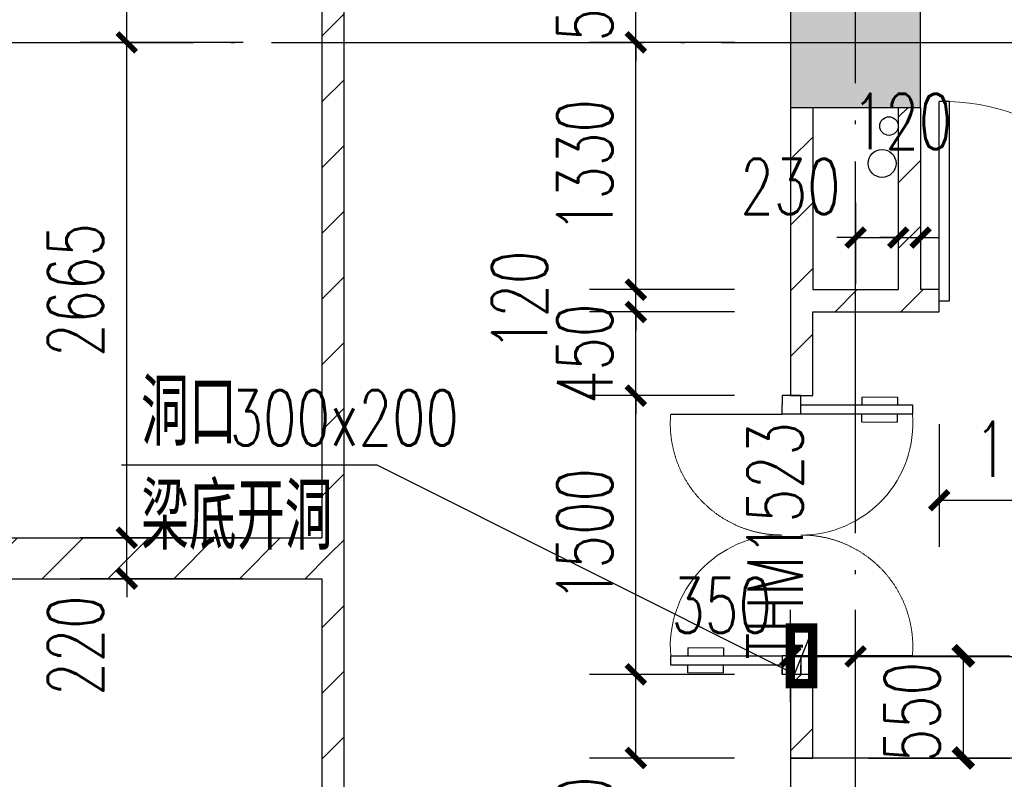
# Model space of a CAD drawing. Extents: x 797781 to 1255204, y 21234 to 1024248.
# Tile 689 of 1056: x 925613 to 930908, y 773867 to 777954. Entities that reach past the tile are written whole.
import ezdxf

# ---------------------------------------------------------------- set-up
doc = ezdxf.new("R2010")
doc.units = 0
doc.header["$LTSCALE"] = 1000
doc.header["$MEASUREMENT"] = 0
doc.linetypes.add('230303生产综合楼-平面图_t8$0$DASHED2', pattern=[0.375, 0.25, -0.125])
doc.linetypes.add('230303生产综合楼-平面图_t8$0$DOTE', pattern=[2.42, 2, -0.2, 0.02, -0.2])
for name, color, linetype in [('230303生产综合楼-平面图_t8$0$COLUMN', 40, 'Continuous'), ('230303生产综合楼-平面图_t8$0$DOOR_FIRE', 4, 'Continuous'), ('230303生产综合楼-平面图_t8$0$DOTE', 1, '230303生产综合楼-平面图_t8$0$DOTE'), ('230303生产综合楼-平面图_t8$0$PUB_DIM', 3, 'Continuous'), ('230303生产综合楼-平面图_t8$0$PUB_HATCH', 8, 'Continuous'), ('230303生产综合楼-平面图_t8$0$STAIR', 2, 'Continuous'), ('230303生产综合楼-平面图_t8$0$VPIPE-雨水', 4, 'Continuous'), ('230303生产综合楼-平面图_t8$0$VRV-PIPE', 1, 'Continuous'), ('230303生产综合楼-平面图_t8$0$WALL', 40, 'Continuous'), ('230303生产综合楼-平面图_t8$0$WALL-MOVE', 6, 'Continuous'), ('230303生产综合楼-平面图_t8$0$WINDOW', 4, 'Continuous'), ('230303生产综合楼-平面图_t8$0$WINDOW_TEXT', 7, 'Continuous'), ('230303生产综合楼-平面图_t8$0$水管', 4, 'Continuous'), ('DIM_LEAD', 3, 'Continuous'), ('PUB_DIM', 3, 'Continuous'), ('PUB_HATCH', 8, 'Continuous'), ('PUB_TEXT', 7, 'Continuous'), ('电气洞口', 6, 'Continuous')]:
    doc.layers.add(name, color=color, linetype=linetype)
doc.styles.add('230303生产综合楼-平面图_T8$0$_TCH_DIM_T3', font='SIMPLEX', dxfattribs={"width": 0.705882, "bigfont": 'GBCBIG'})
doc.styles.add('230303生产综合楼-平面图_t8$0$_TCH_WINDOW', font='SIMPLEX', dxfattribs={"height": 3.5, "bigfont": 'GBCBIG'})
doc.styles.add('_TCH_DIM', font='SIMPLEX', dxfattribs={"bigfont": 'GBCBIG'})
doc.styles.add('_TCH_DIM_T3', font='SIMPLEX', dxfattribs={"width": 0.705882, "bigfont": 'GBCBIG'})
doc.dimstyles.new('230303生产综合楼-平面图_T8$0$_TCH_ARCH&&100', dxfattribs={"dimtxt": 297.5, "dimasz": 100, "dimexe": 250, "dimexo": 300, "dimgap": 126.25, "dimtad": 1, "dimdec": 0, "dimzin": 0, "dimdsep": 46, "dimtxsty": '230303生产综合楼-平面图_T8$0$_TCH_DIM_T3', "dimblk": '230303生产综合楼-平面图_t8$0$_ArchTick', "dimcen": 0.09, "dimclrt": 7, "dimazin": 2, "dimtfac": 1, "dimtdec": 0, "dimtix": 1, "dimtmove": 2, "dimatfit": 3, "dimfxl": 1, "dimtolj": 1, "dimtzin": 0, "dimarcsym": 0})
doc.dimstyles.new('_TCH_ARCH&&100', dxfattribs={"dimtxt": 297.5, "dimasz": 100, "dimexe": 250, "dimexo": 300, "dimgap": 126.25, "dimtad": 1, "dimdec": 0, "dimzin": 0, "dimdsep": 46, "dimtxsty": '_TCH_DIM_T3', "dimblk": 'ARCHTICK', "dimcen": 0.09, "dimclrt": 7, "dimazin": 2, "dimtfac": 1, "dimtdec": 0, "dimtix": 1, "dimtmove": 2, "dimatfit": 3, "dimfxl": 1, "dimtolj": 1, "dimtzin": 0, "dimarcsym": 0})
pattern_1 = [(45, (0, 179.5), (-176.776766, 176.776766), [])]

# ---------------------------------------------------------------- blocks, each defined once
blk = doc.blocks.new('_ArchTick')
at = {"color": 0, "linetype": 'ByBlock', "const_width": 0.4}
blk.add_lwpolyline([(-0.5, -0.5), (0.5, 0.5)], dxfattribs=at)
blk = doc.blocks.new('*D6739')
at = {"layer": 'Defpoints', "color": 0, "transparency": 16777216}
for p in [(825407.1, 581265.6), (826216.9, 581265.6), (825407.1, 580716)]:
    blk.add_point(p, dxfattribs=at)
at = {"layer": 'PUB_DIM', "color": 0, "lineweight": -2, "transparency": 16777216}
for p, q in [((825707.1, 581265.6), (826466.9, 581265.6)), ((826216.9, 580716), (826216.9, 581265.6)), ((825707.1, 580716), (826466.9, 580716))]:
    blk.add_line(p, q, dxfattribs=at)
at = {"layer": 'PUB_DIM', "color": 0, "lineweight": -2, "transparency": 16777216, "xscale": 100, "yscale": 100, "zscale": 100}
for p, rotation in [((826216.9, 581265.6), 90), ((826216.9, 580716), 270)]:
    blk.add_blockref('_ArchTick', p, dxfattribs=dict(at, rotation=rotation))
at = {"layer": 'PUB_DIM', "color": 7, "transparency": 16777216, "insert": (825941.9, 580963.2), "char_height": 297.5, "attachment_point": 5, "rotation": 90, "style": '_TCH_DIM_T3'}
blk.add_mtext('\\A1;550', dxfattribs=at)
blk = doc.blocks.new('230303生产综合楼-平面图_t8$0$10-XHS')
at = {"layer": '230303生产综合楼-平面图_t8$0$VPIPE-雨水'}
blk.add_circle((1058746.6, 572998.7), 75, dxfattribs=at)
blk = doc.blocks.new('230303生产综合楼-平面图_t8$0$LMJ')
at = {"layer": '230303生产综合楼-平面图_t8$0$VRV-PIPE', "color": 2, "linetype": 'Continuous'}
blk.add_circle((1067801, 183978), 50, dxfattribs=at)
blk = doc.blocks.new('230303生产综合楼-平面图_t8$0$_ArchTick')
at = {"color": 0, "linetype": 'ByBlock', "const_width": 0.3}
blk.add_lwpolyline([(-0.5, -0.5), (0.5, 0.5)], dxfattribs=at)
blk = doc.blocks.new('*D6237')
at = {"layer": '230303生产综合楼-平面图_t8$0$PUB_DIM', "color": 0, "lineweight": -2, "transparency": 16777216}
for p, q in [((756298.3, 188198.9), (756298.3, 188695.4)), ((756648.3, 188198.9), (756648.3, 188695.4)), ((756298.3, 188445.4), (756648.3, 188445.4))]:
    blk.add_line(p, q, dxfattribs=at)
at = {"layer": 'Defpoints', "color": 0, "transparency": 16777216}
for p in [(756648.3, 188445.4), (756298.3, 187898.9), (756648.3, 187898.9)]:
    blk.add_point(p, dxfattribs=at)
at = {"layer": '230303生产综合楼-平面图_t8$0$PUB_DIM', "color": 0, "lineweight": -2, "transparency": 16777216, "xscale": 100, "yscale": 100, "zscale": 100, "rotation": 180}
blk.add_blockref('230303生产综合楼-平面图_t8$0$_ArchTick', (756298.3, 188445.4), dxfattribs=at)
at = {"layer": '230303生产综合楼-平面图_t8$0$PUB_DIM', "color": 0, "lineweight": -2, "transparency": 16777216, "xscale": 100, "yscale": 100, "zscale": 100}
blk.add_blockref('230303生产综合楼-平面图_t8$0$_ArchTick', (756648.3, 188445.4), dxfattribs=at)
at = {"layer": '230303生产综合楼-平面图_t8$0$PUB_DIM', "color": 7, "transparency": 16777216, "insert": (755928.3, 188720.4), "char_height": 297.5, "attachment_point": 5, "style": '230303生产综合楼-平面图_T8$0$_TCH_DIM_T3'}
blk.add_mtext('\\A1;350', dxfattribs=at)
blk = doc.blocks.new('*D6238')
at = {"layer": '230303生产综合楼-平面图_t8$0$PUB_DIM', "color": 0, "lineweight": -2, "transparency": 16777216}
for p, q in [((756648.3, 188198.9), (756648.3, 188695.4)), ((761113.3, 188198.9), (761113.3, 188695.4)), ((756648.3, 188445.4), (761113.3, 188445.4))]:
    blk.add_line(p, q, dxfattribs=at)
at = {"layer": 'Defpoints', "color": 0, "transparency": 16777216}
for p in [(761113.3, 188445.4), (756648.3, 187898.9), (761113.3, 187898.9)]:
    blk.add_point(p, dxfattribs=at)
at = {"layer": '230303生产综合楼-平面图_t8$0$PUB_DIM', "color": 0, "lineweight": -2, "transparency": 16777216, "xscale": 100, "yscale": 100, "zscale": 100, "rotation": 180}
blk.add_blockref('230303生产综合楼-平面图_t8$0$_ArchTick', (756648.3, 188445.4), dxfattribs=at)
at = {"layer": '230303生产综合楼-平面图_t8$0$PUB_DIM', "color": 0, "lineweight": -2, "transparency": 16777216, "xscale": 100, "yscale": 100, "zscale": 100}
blk.add_blockref('230303生产综合楼-平面图_t8$0$_ArchTick', (761113.3, 188445.4), dxfattribs=at)
at = {"layer": '230303生产综合楼-平面图_t8$0$PUB_DIM', "color": 7, "transparency": 16777216, "insert": (758880.8, 188720.4), "char_height": 297.5, "attachment_point": 5, "style": '230303生产综合楼-平面图_T8$0$_TCH_DIM_T3'}
blk.add_mtext('\\A1;4465', dxfattribs=at)
blk = doc.blocks.new('230303生产综合楼-平面图_t8$0$$DorLib2D$00000001')
for p, q in [((0.45, 0.975), (0.5, 0.975)), ((0.45, 0), (0.45, 0.975)), ((0.5, 0), (0.5, 0.975)), ((0.5, 0), (0.45, 0))]:
    blk.add_line(p, q)
at = {"lineweight": 13}
blk.add_arc((0.475, 0), 0.975, 91.4693, 180, dxfattribs=at)
blk = doc.blocks.new('*D4652')
at = {"layer": '230303生产综合楼-平面图_t8$0$PUB_DIM', "color": 0, "lineweight": -2, "transparency": 16777216}
for p, q in [((926814.8, 779131.3), (925938.9, 779131.3)), ((926188.9, 777831.3), (926188.9, 779131.3)), ((926814.8, 777831.3), (925938.9, 777831.3))]:
    blk.add_line(p, q, dxfattribs=at)
at = {"layer": 'Defpoints', "color": 0, "transparency": 16777216}
for p in [(926188.9, 779131.3), (927114.8, 779131.3), (927114.8, 777831.3)]:
    blk.add_point(p, dxfattribs=at)
at = {"layer": '230303生产综合楼-平面图_t8$0$PUB_DIM', "color": 0, "lineweight": -2, "transparency": 16777216, "xscale": 100, "yscale": 100, "zscale": 100}
for p, rotation in [((926188.9, 779131.3), 90), ((926188.9, 777831.3), 270)]:
    blk.add_blockref('230303生产综合楼-平面图_t8$0$_ArchTick', p, dxfattribs=dict(at, rotation=rotation))
at = {"layer": '230303生产综合楼-平面图_t8$0$PUB_DIM', "color": 7, "transparency": 16777216, "insert": (925913.9, 778481.3), "char_height": 297.5, "attachment_point": 5, "rotation": 90, "style": '230303生产综合楼-平面图_T8$0$_TCH_DIM_T3'}
blk.add_mtext('\\A1;1300', dxfattribs=at)
blk = doc.blocks.new('*D4653')
at = {"layer": '230303生产综合楼-平面图_t8$0$PUB_DIM', "color": 0, "lineweight": -2, "transparency": 16777216}
for p, q in [((926814.8, 777831.3), (925938.9, 777831.3)), ((926188.9, 775166.3), (926188.9, 777831.3)), ((926814.8, 775166.3), (925938.9, 775166.3))]:
    blk.add_line(p, q, dxfattribs=at)
at = {"layer": 'Defpoints', "color": 0, "transparency": 16777216}
for p in [(926188.9, 777831.3), (927114.8, 777831.3), (927114.8, 775166.3)]:
    blk.add_point(p, dxfattribs=at)
at = {"layer": '230303生产综合楼-平面图_t8$0$PUB_DIM', "color": 0, "lineweight": -2, "transparency": 16777216, "xscale": 100, "yscale": 100, "zscale": 100}
for p, rotation in [((926188.9, 777831.3), 90), ((926188.9, 775166.3), 270)]:
    blk.add_blockref('230303生产综合楼-平面图_t8$0$_ArchTick', p, dxfattribs=dict(at, rotation=rotation))
at = {"layer": '230303生产综合楼-平面图_t8$0$PUB_DIM', "color": 7, "transparency": 16777216, "insert": (925913.9, 776498.8), "char_height": 297.5, "attachment_point": 5, "rotation": 90, "style": '230303生产综合楼-平面图_T8$0$_TCH_DIM_T3'}
blk.add_mtext('\\A1;2665', dxfattribs=at)
blk = doc.blocks.new('*D4654')
at = {"layer": '230303生产综合楼-平面图_t8$0$PUB_DIM', "color": 0, "lineweight": -2, "transparency": 16777216}
for p, q in [((926188.9, 775166.3), (926188.9, 775266.3)), ((926814.8, 775166.3), (925938.9, 775166.3)), ((926188.9, 774946.3), (926188.9, 775166.3)), ((926814.8, 774946.3), (925938.9, 774946.3)), ((926188.9, 774946.3), (926188.9, 774846.3))]:
    blk.add_line(p, q, dxfattribs=at)
at = {"layer": 'Defpoints', "color": 0, "transparency": 16777216}
for p in [(926188.9, 775166.3), (927114.8, 775166.3), (927114.8, 774946.3)]:
    blk.add_point(p, dxfattribs=at)
at = {"layer": '230303生产综合楼-平面图_t8$0$PUB_DIM', "color": 0, "lineweight": -2, "transparency": 16777216, "xscale": 100, "yscale": 100, "zscale": 100}
for p, rotation in [((926188.9, 775166.3), 270), ((926188.9, 774946.3), 90)]:
    blk.add_blockref('230303生产综合楼-平面图_t8$0$_ArchTick', p, dxfattribs=dict(at, rotation=rotation))
at = {"layer": '230303生产综合楼-平面图_t8$0$PUB_DIM', "color": 7, "transparency": 16777216, "insert": (925913.9, 774586.3), "char_height": 297.5, "attachment_point": 5, "rotation": 90, "style": '230303生产综合楼-平面图_T8$0$_TCH_DIM_T3'}
blk.add_mtext('\\A1;220', dxfattribs=at)
blk = doc.blocks.new('*D4701')
at = {"layer": '230303生产综合楼-平面图_t8$0$PUB_DIM', "color": 0, "lineweight": -2, "transparency": 16777216}
for p, q in [((930558, 775777.8), (930558, 775118.1)), ((931658, 775777.8), (931658, 775118.1)), ((930558, 775368.1), (931658, 775368.1))]:
    blk.add_line(p, q, dxfattribs=at)
at = {"layer": 'Defpoints', "color": 0, "transparency": 16777216}
for p in [(930558, 776077.8), (931658, 776077.8), (931658, 775368.1)]:
    blk.add_point(p, dxfattribs=at)
at = {"layer": '230303生产综合楼-平面图_t8$0$PUB_DIM', "color": 0, "lineweight": -2, "transparency": 16777216, "xscale": 100, "yscale": 100, "zscale": 100, "rotation": 180}
blk.add_blockref('230303生产综合楼-平面图_t8$0$_ArchTick', (930558, 775368.1), dxfattribs=at)
at = {"layer": '230303生产综合楼-平面图_t8$0$PUB_DIM', "color": 0, "lineweight": -2, "transparency": 16777216, "xscale": 100, "yscale": 100, "zscale": 100}
blk.add_blockref('230303生产综合楼-平面图_t8$0$_ArchTick', (931658, 775368.1), dxfattribs=at)
at = {"layer": '230303生产综合楼-平面图_t8$0$PUB_DIM', "color": 7, "transparency": 16777216, "insert": (931108, 775643.1), "char_height": 297.5, "attachment_point": 5, "style": '230303生产综合楼-平面图_T8$0$_TCH_DIM_T3'}
blk.add_mtext('\\A1;1100', dxfattribs=at)
blk = doc.blocks.new('*D4730')
at = {"layer": '230303生产综合楼-平面图_t8$0$PUB_DIM', "color": 0, "lineweight": -2, "transparency": 16777216}
for p, q in [((930108, 776969.7), (930108, 776531.4)), ((930338, 776969.7), (930338, 776531.4)), ((930108, 776781.4), (930008, 776781.4)), ((930108, 776781.4), (930338, 776781.4)), ((930338, 776781.4), (930438, 776781.4))]:
    blk.add_line(p, q, dxfattribs=at)
at = {"layer": 'Defpoints', "color": 0, "transparency": 16777216}
for p in [(930108, 777269.7), (930338, 777269.7), (930338, 776781.4)]:
    blk.add_point(p, dxfattribs=at)
at = {"layer": '230303生产综合楼-平面图_t8$0$PUB_DIM', "color": 0, "lineweight": -2, "transparency": 16777216, "xscale": 100, "yscale": 100, "zscale": 100}
blk.add_blockref('230303生产综合楼-平面图_t8$0$_ArchTick', (930108, 776781.4), dxfattribs=at)
at = {"layer": '230303生产综合楼-平面图_t8$0$PUB_DIM', "color": 0, "lineweight": -2, "transparency": 16777216, "xscale": 100, "yscale": 100, "zscale": 100, "rotation": 180}
blk.add_blockref('230303生产综合楼-平面图_t8$0$_ArchTick', (930338, 776781.4), dxfattribs=at)
at = {"layer": '230303生产综合楼-平面图_t8$0$PUB_DIM', "color": 7, "transparency": 16777216, "insert": (929758, 777056.4), "char_height": 297.5, "attachment_point": 5, "style": '230303生产综合楼-平面图_T8$0$_TCH_DIM_T3'}
blk.add_mtext('\\A1;230', dxfattribs=at)
blk = doc.blocks.new('*D4731')
at = {"layer": '230303生产综合楼-平面图_t8$0$PUB_DIM', "color": 0, "lineweight": -2, "transparency": 16777216}
for p, q in [((930338, 776969.7), (930338, 776531.4)), ((930458, 776969.7), (930458, 776531.4)), ((930338, 776781.4), (930238, 776781.4)), ((930338, 776781.4), (930458, 776781.4)), ((930458, 776781.4), (930558, 776781.4))]:
    blk.add_line(p, q, dxfattribs=at)
at = {"layer": 'Defpoints', "color": 0, "transparency": 16777216}
for p in [(930338, 777269.7), (930458, 777269.7), (930458, 776781.4)]:
    blk.add_point(p, dxfattribs=at)
at = {"layer": '230303生产综合楼-平面图_t8$0$PUB_DIM', "color": 0, "lineweight": -2, "transparency": 16777216, "xscale": 100, "yscale": 100, "zscale": 100}
blk.add_blockref('230303生产综合楼-平面图_t8$0$_ArchTick', (930338, 776781.4), dxfattribs=at)
at = {"layer": '230303生产综合楼-平面图_t8$0$PUB_DIM', "color": 0, "lineweight": -2, "transparency": 16777216, "xscale": 100, "yscale": 100, "zscale": 100, "rotation": 180}
blk.add_blockref('230303生产综合楼-平面图_t8$0$_ArchTick', (930458, 776781.4), dxfattribs=at)
at = {"layer": '230303生产综合楼-平面图_t8$0$PUB_DIM', "color": 7, "transparency": 16777216, "insert": (930358, 777406.4), "char_height": 297.5, "attachment_point": 5, "style": '230303生产综合楼-平面图_T8$0$_TCH_DIM_T3'}
blk.add_mtext('\\A1;120', dxfattribs=at)
blk = doc.blocks.new('*D4763')
at = {"layer": '230303生产综合楼-平面图_t8$0$PUB_DIM', "color": 0, "lineweight": -2, "transparency": 16777216}
for p, q in [((928926.5, 778381.3), (928926.5, 778481.3)), ((929458, 778381.3), (928676.5, 778381.3)), ((928926.5, 777831.3), (928926.5, 778381.3)), ((929458, 777831.3), (928676.5, 777831.3)), ((928926.5, 777831.3), (928926.5, 777731.3))]:
    blk.add_line(p, q, dxfattribs=at)
at = {"layer": 'Defpoints', "color": 0, "transparency": 16777216}
for p in [(928926.5, 778381.3), (929758, 778381.3), (929758, 777831.3)]:
    blk.add_point(p, dxfattribs=at)
at = {"layer": '230303生产综合楼-平面图_t8$0$PUB_DIM', "color": 0, "lineweight": -2, "transparency": 16777216, "xscale": 100, "yscale": 100, "zscale": 100}
for p, rotation in [((928926.5, 778381.3), 270), ((928926.5, 777831.3), 90)]:
    blk.add_blockref('230303生产综合楼-平面图_t8$0$_ArchTick', p, dxfattribs=dict(at, rotation=rotation))
at = {"layer": '230303生产综合楼-平面图_t8$0$PUB_DIM', "color": 7, "transparency": 16777216, "insert": (928651.5, 778106.3), "char_height": 297.5, "attachment_point": 5, "rotation": 90, "style": '230303生产综合楼-平面图_T8$0$_TCH_DIM_T3'}
blk.add_mtext('\\A1;550', dxfattribs=at)
blk = doc.blocks.new('*D4764')
at = {"layer": '230303生产综合楼-平面图_t8$0$PUB_DIM', "color": 0, "lineweight": -2, "transparency": 16777216}
for p, q in [((929458, 777831.3), (928676.5, 777831.3)), ((928926.5, 776501.3), (928926.5, 777831.3)), ((929458, 776501.3), (928676.5, 776501.3))]:
    blk.add_line(p, q, dxfattribs=at)
at = {"layer": 'Defpoints', "color": 0, "transparency": 16777216}
for p in [(928926.5, 777831.3), (929758, 777831.3), (929758, 776501.3)]:
    blk.add_point(p, dxfattribs=at)
at = {"layer": '230303生产综合楼-平面图_t8$0$PUB_DIM', "color": 0, "lineweight": -2, "transparency": 16777216, "xscale": 100, "yscale": 100, "zscale": 100}
for p, rotation in [((928926.5, 777831.3), 90), ((928926.5, 776501.3), 270)]:
    blk.add_blockref('230303生产综合楼-平面图_t8$0$_ArchTick', p, dxfattribs=dict(at, rotation=rotation))
at = {"layer": '230303生产综合楼-平面图_t8$0$PUB_DIM', "color": 7, "transparency": 16777216, "insert": (928651.5, 777166.3), "char_height": 297.5, "attachment_point": 5, "rotation": 90, "style": '230303生产综合楼-平面图_T8$0$_TCH_DIM_T3'}
blk.add_mtext('\\A1;1330', dxfattribs=at)
blk = doc.blocks.new('*D4765')
at = {"layer": '230303生产综合楼-平面图_t8$0$PUB_DIM', "color": 0, "lineweight": -2, "transparency": 16777216}
for p, q in [((928926.5, 776501.3), (928926.5, 776601.3)), ((929458, 776501.3), (928676.5, 776501.3)), ((928926.5, 776381.3), (928926.5, 776501.3)), ((929458, 776381.3), (928676.5, 776381.3)), ((928926.5, 776381.3), (928926.5, 776281.3))]:
    blk.add_line(p, q, dxfattribs=at)
at = {"layer": 'Defpoints', "color": 0, "transparency": 16777216}
for p in [(928926.5, 776501.3), (929758, 776501.3), (929758, 776381.3)]:
    blk.add_point(p, dxfattribs=at)
at = {"layer": '230303生产综合楼-平面图_t8$0$PUB_DIM', "color": 0, "lineweight": -2, "transparency": 16777216, "xscale": 100, "yscale": 100, "zscale": 100}
for p, rotation in [((928926.5, 776501.3), 270), ((928926.5, 776381.3), 90)]:
    blk.add_blockref('230303生产综合楼-平面图_t8$0$_ArchTick', p, dxfattribs=dict(at, rotation=rotation))
at = {"layer": '230303生产综合楼-平面图_t8$0$PUB_DIM', "color": 7, "transparency": 16777216, "insert": (928301.5, 776441.3), "char_height": 297.5, "attachment_point": 5, "rotation": 90, "style": '230303生产综合楼-平面图_T8$0$_TCH_DIM_T3'}
blk.add_mtext('\\A1;120', dxfattribs=at)
blk = doc.blocks.new('*D4766')
at = {"layer": '230303生产综合楼-平面图_t8$0$PUB_DIM', "color": 0, "lineweight": -2, "transparency": 16777216}
for p, q in [((928926.5, 776381.3), (928926.5, 776481.3)), ((929458, 776381.3), (928676.5, 776381.3)), ((928926.5, 775931.2), (928926.5, 776381.3)), ((929458, 775931.2), (928676.5, 775931.2)), ((928926.5, 775931.2), (928926.5, 775831.2))]:
    blk.add_line(p, q, dxfattribs=at)
at = {"layer": 'Defpoints', "color": 0, "transparency": 16777216}
for p in [(928926.5, 776381.3), (929758, 776381.3), (929758, 775931.2)]:
    blk.add_point(p, dxfattribs=at)
at = {"layer": '230303生产综合楼-平面图_t8$0$PUB_DIM', "color": 0, "lineweight": -2, "transparency": 16777216, "xscale": 100, "yscale": 100, "zscale": 100}
for p, rotation in [((928926.5, 776381.3), 270), ((928926.5, 775931.2), 90)]:
    blk.add_blockref('230303生产综合楼-平面图_t8$0$_ArchTick', p, dxfattribs=dict(at, rotation=rotation))
at = {"layer": '230303生产综合楼-平面图_t8$0$PUB_DIM', "color": 7, "transparency": 16777216, "insert": (928651.5, 776156.2), "char_height": 297.5, "attachment_point": 5, "rotation": 90, "style": '230303生产综合楼-平面图_T8$0$_TCH_DIM_T3'}
blk.add_mtext('\\A1;450', dxfattribs=at)
blk = doc.blocks.new('*D4767')
at = {"layer": '230303生产综合楼-平面图_t8$0$PUB_DIM', "color": 0, "lineweight": -2, "transparency": 16777216}
for p, q in [((929458, 775931.2), (928676.5, 775931.2)), ((928926.5, 774431.2), (928926.5, 775931.2)), ((929458, 774431.2), (928676.5, 774431.2))]:
    blk.add_line(p, q, dxfattribs=at)
at = {"layer": 'Defpoints', "color": 0, "transparency": 16777216}
for p in [(928926.5, 775931.2), (929758, 775931.2), (929758, 774431.2)]:
    blk.add_point(p, dxfattribs=at)
at = {"layer": '230303生产综合楼-平面图_t8$0$PUB_DIM', "color": 0, "lineweight": -2, "transparency": 16777216, "xscale": 100, "yscale": 100, "zscale": 100}
for p, rotation in [((928926.5, 775931.2), 90), ((928926.5, 774431.2), 270)]:
    blk.add_blockref('230303生产综合楼-平面图_t8$0$_ArchTick', p, dxfattribs=dict(at, rotation=rotation))
at = {"layer": '230303生产综合楼-平面图_t8$0$PUB_DIM', "color": 7, "transparency": 16777216, "insert": (928651.5, 775181.2), "char_height": 297.5, "attachment_point": 5, "rotation": 90, "style": '230303生产综合楼-平面图_T8$0$_TCH_DIM_T3'}
blk.add_mtext('\\A1;1500', dxfattribs=at)
blk = doc.blocks.new('*D4768')
at = {"layer": '230303生产综合楼-平面图_t8$0$PUB_DIM', "color": 0, "lineweight": -2, "transparency": 16777216}
for p, q in [((929458, 774431.2), (928676.5, 774431.2)), ((928926.5, 773981.3), (928926.5, 774431.2)), ((929458, 773981.3), (928676.5, 773981.3))]:
    blk.add_line(p, q, dxfattribs=at)
at = {"layer": 'Defpoints', "color": 0, "transparency": 16777216}
for p in [(928926.5, 774431.2), (929758, 774431.2), (929758, 773981.3)]:
    blk.add_point(p, dxfattribs=at)
at = {"layer": '230303生产综合楼-平面图_t8$0$PUB_DIM', "color": 0, "lineweight": -2, "transparency": 16777216, "xscale": 100, "yscale": 100, "zscale": 100}
for p, rotation in [((928926.5, 774431.2), 90), ((928926.5, 773981.3), 270)]:
    blk.add_blockref('230303生产综合楼-平面图_t8$0$_ArchTick', p, dxfattribs=dict(at, rotation=rotation))
at = {"layer": '230303生产综合楼-平面图_t8$0$PUB_DIM', "color": 7, "transparency": 16777216, "insert": (928651.5, 773611.3), "char_height": 297.5, "attachment_point": 5, "rotation": 90, "style": '230303生产综合楼-平面图_T8$0$_TCH_DIM_T3'}
blk.add_mtext('\\A1;450', dxfattribs=at)
blk = doc.blocks.new('230303生产综合楼-平面图_t8$0$$DorLib2D$00000013')
at = {"linetype": '230303生产综合楼-平面图_t8$0$DASHED2'}
for p, q in [((-0.4333, 0.3972), (-0.4333, -0.0028)), ((0.4333, -0.4694), (0.4333, -0.0694))]:
    blk.add_line(p, q, dxfattribs=at)
for p, q in [((0.4333, 0.3972), (0.4333, -0.0028)), ((0.4667, 0.3972), (0.4333, 0.3972)), ((0.4667, -0.0028), (0.4667, 0.3972)), ((0.4051, 0.3441), (0.4333, 0.3441)), ((0.4949, 0.3441), (0.4667, 0.3441)), ((0.4051, 0.2158), (0.4333, 0.2158)), ((0.4949, 0.2158), (0.4667, 0.2158)), ((-0.5, -0.0028), (-0.4667, -0.0028)), ((-0.4333, -0.0028), (-0.5, -0.0028)), ((-0.5, -0.0028), (-0.5, -0.0694)), ((-0.5, -0.0028), (-0.5, -0.0028)), ((-0.4333, -0.0028), (-0.4667, -0.0028)), ((-0.4333, -0.0028), (-0.4333, -0.0694)), ((0.4333, -0.0028), (0.4333, -0.0694)), ((0.4333, -0.0028), (0.4667, -0.0028)), ((0.4333, -0.0028), (0.5, -0.0028)), ((0.5, -0.0028), (0.5, -0.0694)), ((0.5, -0.0028), (0.5, -0.0028)), ((-0.4333, -0.0694), (-0.5, -0.0694)), ((-0.5, -0.0694), (-0.5, -0.0694)), ((-0.5, -0.0694), (-0.4667, -0.0694)), ((-0.4667, -0.0694), (-0.4667, -0.4694)), ((-0.4333, -0.0694), (-0.4667, -0.0694)), ((-0.4333, -0.4694), (-0.4333, -0.0694)), ((0.4333, -0.0694), (0.4667, -0.0694)), ((0.5, -0.0694), (0.4667, -0.0694)), ((0.5, -0.0694), (0.5, -0.0694)), ((-0.4949, -0.2798), (-0.4667, -0.2798)), ((-0.4051, -0.2798), (-0.4333, -0.2798)), ((-0.4949, -0.4081), (-0.4667, -0.4081)), ((-0.4051, -0.4081), (-0.4333, -0.4081)), ((-0.4667, -0.4694), (-0.4333, -0.4694))]:
    blk.add_line(p, q)
at = {"lineweight": 13}
for p, q in [((0.4051, 0.3441), (0.4051, 0.2158)), ((0.4949, 0.3441), (0.4949, 0.2158)), ((-0.4949, -0.4081), (-0.4949, -0.2798)), ((-0.4051, -0.4081), (-0.4051, -0.2798))]:
    blk.add_line(p, q, dxfattribs=at)
at = {"linetype": '230303生产综合楼-平面图_t8$0$DASHED2', "lineweight": 13}
for centre, start, end in [((-0.4, -0.0014), 359.8007, 94.7805), ((0.4, -0.0708), 179.8007, 274.7805)]:
    blk.add_arc(centre, 0.4, start, end, dxfattribs=at)
at = {"lineweight": 13}
for centre, start, end in [((0.4, -0.0014), 85.2195, 180.1993), ((-0.4, -0.0708), 265.2195, 0.1993)]:
    blk.add_arc(centre, 0.4, start, end, dxfattribs=at)
blk = doc.blocks.new('_FZH')
blk.add_lwpolyline([(-0.5, -0.5), (0.5, -0.5), (0.5, 0.5), (-0.5, 0.5)], close=True)
at = {"layer": 'PUB_HATCH'}
blk.add_solid([(-0.5, -0.5), (0.5, -0.5), (-0.5, 0.5), (0.5, 0.5)], dxfattribs=at)
blk = doc.blocks.new('6-8FQD')
at = {"layer": 'DIM_LEAD'}
for p, q in [((823065.4, 582292.3), (821690, 582292.3)), ((825287.1, 581177.3), (823065.4, 582292.3))]:
    blk.add_line(p, q, dxfattribs=at)
at = {"layer": '电气洞口', "color": 6, "lineweight": -2}
blk.add_line((825407.1, 581415.6), (825287.1, 581115.6), dxfattribs=at)
at = {"layer": '电气洞口', "color": 6, "lineweight": -2, "const_width": 50}
blk.add_lwpolyline([(825407.1, 581115.6), (825287.1, 581115.6), (825287.1, 581415.6), (825407.1, 581415.6)], close=True, dxfattribs=at)
at = {"layer": 'PUB_TEXT', "style": '_TCH_DIM'}
for s, p in [('洞口', (821795, 582397.3)), ('梁底开洞', (821795, 581837.3))]:
    blk.add_text(s, height=357.45, dxfattribs=at).set_placement(p)
at = {"layer": 'PUB_TEXT', "style": '_TCH_DIM', "width": 0.705882}
blk.add_text('300x200', height=297.5, dxfattribs=at).set_placement((822271.6, 582397.3))
at = {"layer": 'PUB_DIM'}
dim = blk.add_linear_dim(base=(826216.9, 581265.6), p1=(825407.1, 580716), p2=(825407.1, 581265.6), angle=90, dimstyle='_TCH_ARCH&&100', dxfattribs=at)
dim.commit()
dim.dimension.update_dxf_attribs({"geometry": '*D6739', "text_midpoint": (825941.9, 580963.2), "dimtype": 161})
blk = doc.blocks.new('230303生产综合楼-平面图_t8$0$WSJ-1')
at = {"layer": '230303生产综合楼-平面图_t8$0$WALL'}
for p, q in [((756298.3, 187898.9), (756298.3, 183299)), ((762098.3, 187898.9), (756298.3, 187898.9))]:
    blk.add_line(p, q, dxfattribs=at)
at = {"layer": '230303生产综合楼-平面图_t8$0$PUB_DIM'}
dim = blk.add_linear_dim(base=(756648.3, 188445.4), p1=(756298.3, 187898.9), p2=(756648.3, 187898.9), angle=0, dimstyle='230303生产综合楼-平面图_T8$0$_TCH_ARCH&&100', dxfattribs=at)
dim.commit()
dim.dimension.update_dxf_attribs({"geometry": '*D6237', "text_midpoint": (755928.3, 188720.4), "dimtype": 161})
dim = blk.add_aligned_dim(p1=(756648.3, 187898.9), p2=(761113.3, 187898.9), distance=546.5, dimstyle='230303生产综合楼-平面图_T8$0$_TCH_ARCH&&100', dxfattribs=at)
dim.commit()
dim.dimension.update_dxf_attribs({"geometry": '*D6238', "text_midpoint": (758880.8, 188720.4)})

msp = doc.modelspace()

# ---------------------------------------------------------------- hatches: boundary and pattern name
at = {"layer": '230303生产综合楼-平面图_t8$0$PUB_HATCH'}
h = msp.add_hatch(dxfattribs=at)
h.set_pattern_fill('普通砖', color=256, scale=100, style=0)
h.set_pattern_definition(pattern_1)
h.paths.add_polyline_path([(927358, 775056.3), (927358, 779131.3), (927238, 779131.3), (927238, 775166.3), (927278, 775056.3)])
h = msp.add_hatch(dxfattribs=at)
h.set_pattern_fill('普通砖', color=256, scale=100, style=0)
h.set_pattern_definition(pattern_1)
h.paths.add_polyline_path([(929878, 777481.3), (929758, 777481.3), (929758, 777831.3), (929758, 776441.3), (929838, 776441.3), (929878, 776501.3)])
h = msp.add_hatch(dxfattribs=at)
h.set_pattern_fill('普通砖', color=256, scale=100, style=0)
h.set_pattern_definition(pattern_1)
h.paths.add_polyline_path([(930458, 777481.3), (930338, 777481.3), (930338, 776501.3), (930398, 776461.3), (930458, 776501.3)])
h = msp.add_hatch(dxfattribs=at)
h.set_pattern_fill('普通砖', color=256, scale=100, style=0)
h.set_pattern_definition(pattern_1)
h.paths.add_polyline_path([(929838, 776441.3), (929878, 776381.3), (930398, 776381.3), (930398, 776461.3), (930338, 776501.3), (929878, 776501.3)])
h = msp.add_hatch(dxfattribs=at)
h.set_pattern_fill('普通砖', color=256, scale=100, style=0)
h.set_pattern_definition(pattern_1)
h.paths.add_polyline_path([(930398, 776381.3), (930558, 776381.3), (930558, 776501.3), (930458, 776501.3), (930398, 776461.3)])
h = msp.add_hatch(dxfattribs=at)
h.set_pattern_fill('普通砖', color=256, scale=100, style=0)
h.set_pattern_definition(pattern_1)
h.paths.add_polyline_path([(929758, 776441.3), (929758, 775931.2), (929878, 775931.2), (929878, 776381.3), (929838, 776441.3)])
h = msp.add_hatch(dxfattribs=at)
h.set_pattern_fill('普通砖', color=256, scale=100, style=0)
h.set_pattern_definition(pattern_1)
h.paths.add_polyline_path([(921984.7, 775056.3), (922058, 774946.3), (927238, 774946.3), (927278, 775056.3), (927238, 775166.3), (922058, 775166.3)])
h = msp.add_hatch(dxfattribs=at)
h.set_pattern_fill('普通砖', color=256, scale=100, style=0)
h.set_pattern_definition(pattern_1)
h.paths.add_polyline_path([(927238, 774946.3), (927238, 770981.3), (927358, 770981.3), (927358, 775056.3), (927278, 775056.3)])
h = msp.add_hatch(dxfattribs=at)
h.set_pattern_fill('普通砖', color=256, scale=100, style=0)
h.set_pattern_definition(pattern_1)
h.paths.add_polyline_path([(929878, 773981.3), (929878, 774431.2), (929758, 774431.2), (929758, 773981.3)])

# ---------------------------------------------------------------- linework, layer by layer
at = {"layer": '230303生产综合楼-平面图_t8$0$DOTE'}
for p, q in [((930108, 755831.3), (930108, 783831.3)), ((895508, 777831.3), (989908, 777831.3))]:
    msp.add_line(p, q, dxfattribs=at)
at = {"layer": '230303生产综合楼-平面图_t8$0$WALL-MOVE'}
for p, q in [((927238, 779131.3), (927238, 775166.3)), ((927358, 775056.3), (927358, 779131.3)), ((929758, 777481.3), (929758, 776441.3)), ((929878, 777481.3), (929878, 776501.3)), ((930338, 777481.3), (930338, 776501.3)), ((930458, 777481.3), (930458, 776501.3)), ((929878, 776501.3), (930338, 776501.3)), ((930558, 776501.3), (930458, 776501.3)), ((930558, 776381.3), (930558, 776501.3)), ((929758, 776441.3), (929758, 775931.2)), ((929878, 776381.3), (930398, 776381.3)), ((929878, 775931.2), (929878, 776381.3)), ((930398, 776381.3), (930558, 776381.3)), ((929758, 775931.2), (929878, 775931.2)), ((922058, 775166.3), (927238, 775166.3)), ((927358, 770981.3), (927358, 775056.3)), ((922058, 774946.3), (927238, 774946.3)), ((927238, 774946.3), (927238, 770981.3)), ((929878, 774431.2), (929758, 774431.2)), ((929758, 774431.2), (929758, 773981.3)), ((929878, 773981.3), (929878, 774431.2)), ((929758, 773981.3), (929878, 773981.3))]:
    msp.add_line(p, q, dxfattribs=at)
at = {"layer": '230303生产综合楼-平面图_t8$0$水管'}
msp.add_lwpolyline([(930458, 777481.3), (930458, 776581)], dxfattribs=at)

# ---------------------------------------------------------------- block references
for name, p in [('230303生产综合楼-平面图_t8$0$10-XHS', (-128495.7, 204181.5)), ('230303生产综合楼-平面图_t8$0$LMJ', (-137513, 593403.3)), ('6-8FQD', (104470.9, 193265.3))]:
    msp.add_blockref(name, p)
at = {"layer": '230303生产综合楼-平面图_t8$0$COLUMN', "xscale": 700, "yscale": 700, "zscale": 700}
msp.add_blockref('_FZH', (930108, 777831.3), dxfattribs=at)
at = {"layer": '230303生产综合楼-平面图_t8$0$DOOR_FIRE', "xscale": -1100, "yscale": 1100, "zscale": 120}
msp.add_blockref('230303生产综合楼-平面图_t8$0$$DorLib2D$00000001', (931108, 776441.3), dxfattribs=at)
at = {"layer": '230303生产综合楼-平面图_t8$0$STAIR'}
msp.add_blockref('230303生产综合楼-平面图_t8$0$WSJ-1', (173459.7, 586082.4), dxfattribs=at)
at = {"layer": '230303生产综合楼-平面图_t8$0$WINDOW'}
ref = msp.add_blockref('230303生产综合楼-平面图_t8$0$$DorLib2D$00000013', (929818, 775181.2), dxfattribs=dict(at, xscale=-1500, yscale=1500, zscale=120, rotation=269.9999793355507))
ref.add_attrib('A', 'THM1523', (929824.4, 774511.2), dxfattribs={"layer": '230303生产综合楼-平面图_t8$0$WINDOW_TEXT', "ltscale": 2, "height": 297.5, "rotation": 90, "style": '230303生产综合楼-平面图_t8$0$_TCH_WINDOW', "width": 0.705882})

# ---------------------------------------------------------------- dimensions: what is measured, and where the dimension line sits
at = {"layer": '230303生产综合楼-平面图_t8$0$PUB_DIM'}
for p1, p2, distance, picture, middle in [((927114.8, 777831.3), (927114.8, 779131.3), 925.9, '*D4652', (925913.9, 778481.3)), ((929758, 777831.3), (929758, 778381.3), 831.5, '*D4763', (928651.5, 778106.3)), ((927114.8, 775166.3), (927114.8, 777831.3), 925.9, '*D4653', (925913.9, 776498.8)), ((929758, 776501.3), (929758, 777831.3), 831.5, '*D4764', (928651.5, 777166.3)), ((929758, 775931.2), (929758, 776381.3), 831.5, '*D4766', (928651.5, 776156.2)), ((930558, 776077.8), (931658, 776077.8), -709.7, '*D4701', (931108, 775643.1)), ((929758, 774431.2), (929758, 775931.2), 831.5, '*D4767', (928651.5, 775181.2))]:
    dim = msp.add_aligned_dim(p1=p1, p2=p2, distance=distance, dimstyle='230303生产综合楼-平面图_T8$0$_TCH_ARCH&&100', dxfattribs=at)
    dim.commit()
    dim.dimension.update_dxf_attribs({"geometry": picture, "text_midpoint": middle})
for base, p1, p2, angle, picture, middle in [((930458, 776781.4), (930338, 777269.7), (930458, 777269.7), 360, '*D4731', (930358, 777406.4)), ((930338, 776781.4), (930108, 777269.7), (930338, 777269.7), 360, '*D4730', (929758, 777056.4)), ((928926.5, 776501.3), (929758, 776381.3), (929758, 776501.3), 90, '*D4765', (928301.5, 776441.3)), ((926188.9, 775166.3), (927114.8, 774946.3), (927114.8, 775166.3), 90, '*D4654', (925913.9, 774586.3)), ((928926.5, 774431.2), (929758, 773981.3), (929758, 774431.2), 90, '*D4768', (928651.5, 773611.3))]:
    dim = msp.add_linear_dim(base=base, p1=p1, p2=p2, angle=angle, dimstyle='230303生产综合楼-平面图_T8$0$_TCH_ARCH&&100', dxfattribs=at)
    dim.commit()
    dim.dimension.update_dxf_attribs({"geometry": picture, "text_midpoint": middle, "dimtype": 161})

doc.saveas('drawing.dxf')
